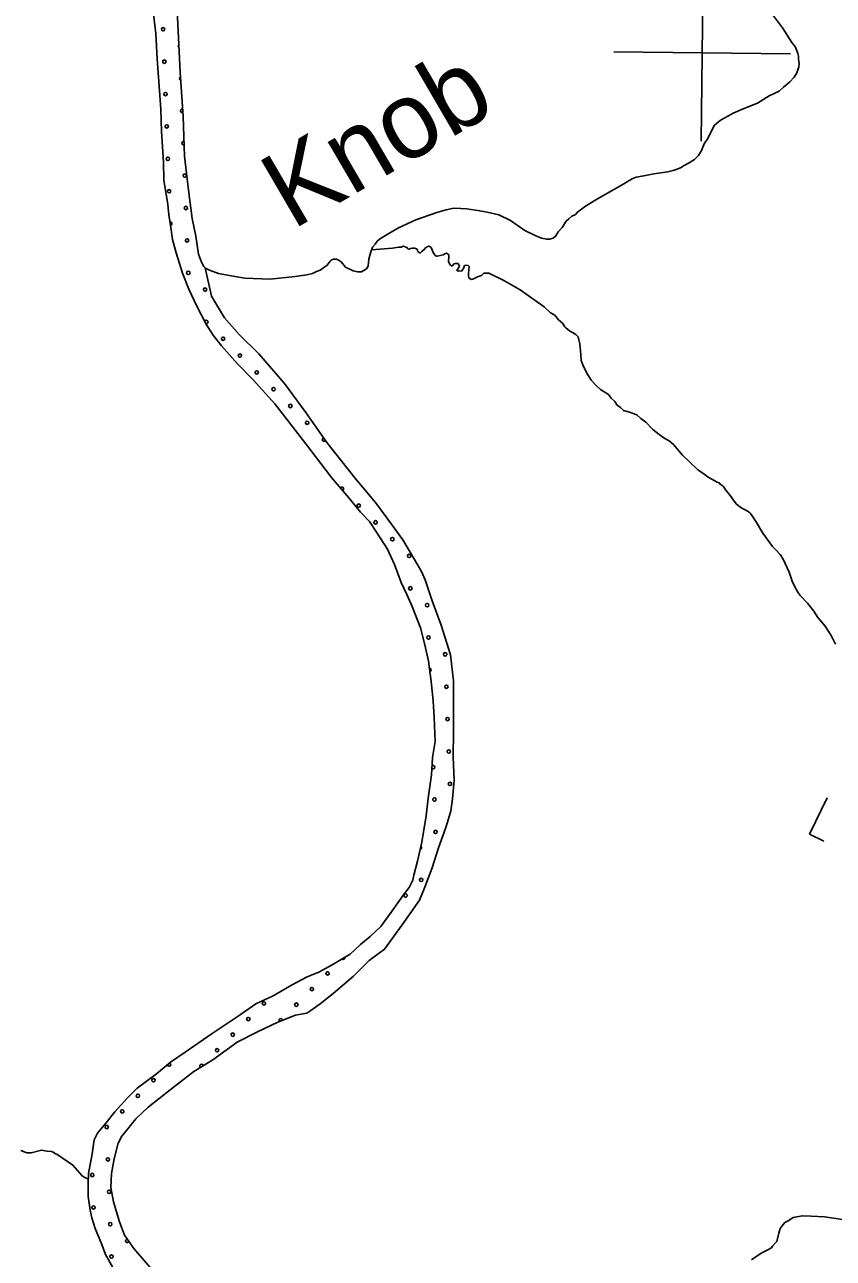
# Model space of a CAD drawing. Extents: x 1551132 to 1791609, y 378168 to 563823.
# Drawn here: x 1642504 to 1647534, y 479620 to 487298 of the extents above; entities that cross this region are included whole.
import ezdxf

# ---------------------------------------------------------------- set-up
doc = ezdxf.new("R2010")
doc.units = 0
for name, color, linetype in [('DESIGN - DRAINAGE - Bridges and Cross Drains Size Text', 7, 'Continuous'), ('DESIGN - SCRATCH - User 1', 7, 'Continuous'), ('DESIGN - TRAFFIC CONTROL PERMANENT - Pavement Marking Text', 7, 'Continuous'), ('DESIGN - TRANSPORTATION - Edge of Traveled Way', 7, 'Continuous'), ('DESIGN - TRANSPORTATION - Text', 7, 'Continuous'), ('DESIGN - UTILITIES - Cable (Underground) with Text', 7, 'Continuous'), ('SURVEY - DRAINAGE - Bridge Hydraulic Data - Points - Locators', 7, 'Continuous')]:
    doc.layers.add(name, color=color, linetype=linetype)

msp = doc.modelspace()

# ---------------------------------------------------------------- linework, layer by layer
at = {"layer": 'DESIGN - SCRATCH - User 1'}
for points in [[(1645050.648, 482986.904), (1645044.115, 483089.107), (1645031.841, 483209.402), (1645015.649, 483335.772), (1644993.125, 483438.199), (1644966.667, 483544.694), (1644914.594, 483677.589), (1644881.678, 483752.141), (1644846.762, 483826.726), (1644804.371, 483937.454), (1644759.772, 484034.206), (1644693.316, 484139.276), (1644648.292, 484206.002), (1644593.16, 484264.862), (1644520.478, 484354.014), (1644412.331, 484479.718), (1644253.401, 484688.248), (1644059.064, 484937.338), (1643925.284, 485087.433), (1643826.762, 485186.977), (1643728.414, 485298.522), (1643675.399, 485365.365), (1643634.341, 485430.025), (1643574.043, 485547.02), (1643525.569, 485651.839), (1643485.003, 485750.525), (1643446.838, 485877.212), (1643424.055, 485961.63), (1643413.122, 486035.866), (1643400.247, 486114.126), (1643395.164, 486178.269), (1643369.365, 486330.798), (1643366.965, 486442.943), (1643355.69, 486633.298), (1643351.665, 486771.501), (1643328.174, 487086.16), (1643320.416, 487242.43), (1643302.434, 487382.834)], [(1643452.405, 487386.642), (1643470.896, 487001.991), (1643488.962, 486727.45), (1643497.412, 486479.077), (1643522.386, 486268.505), (1643545.852, 486091.984), (1643568.26, 485981.548), (1643584.643, 485869.195), (1643603.917, 485818.86), (1643617.534, 485792.635), (1643629.383, 485782.451), (1643653.191, 485770.092)], [(1643626.583, 485784.859), (1643666.866, 485607.73), (1643746.889, 485472.426), (1643839.328, 485366.974), (1643959.575, 485249.096), (1644120.855, 485064.558), (1644252.201, 484884.461), (1644383.473, 484698.365), (1644566.077, 484467.467), (1644685.949, 484323.572), (1644756.556, 484228.445), (1644856.529, 484090.849), (1644928.76, 483969.671), (1644971.667, 483894.969), (1644994.908, 483842.576), (1645039.016, 483711.806), (1645094.823, 483560.836), (1645152.146, 483375.814), (1645171.821, 483213.368), (1645171.504, 483051.206), (1645171.354, 482901.06), (1645169.037, 482738.931), (1645175.004, 482596.702), (1645165.354, 482480.724), (1645154.246, 482402.806), (1645122.805, 482301.161), (1645079.039, 482175.675), (1645039.265, 482050.13), (1644989.416, 481918.726), (1644960.433, 481849.083), (1644852.311, 481696.504), (1644742.196, 481543.958), (1644647.24, 481473.273), (1644549.909, 481376.595), (1644422.429, 481268.351), (1644341.547, 481203.466), (1644282.99, 481162.273), (1644258.783, 481146.614), (1644188.634, 481133.622), (1644078.062, 481089.196), (1643951.273, 481028.978), (1643826.418, 480964.743), (1643674.93, 480854.84), (1643555.966, 480782.505), (1643408.419, 480668.543), (1643270.947, 480560.44), (1643195.949, 480487.455), (1643145.1, 480426.137), (1643108.468, 480380.627), (1643085.851, 480336.918), (1643060.469, 480239.182), (1643043.169, 480147.346), (1643039.944, 480061.311), (1643056.644, 479970.975), (1643092.843, 479846.322), (1643125.642, 479763.761), (1643182.424, 479680.842), (1643312.212, 479530.805)], [(1643050.868, 479566.648), (1643005.986, 479643.383), (1642982.895, 479705.785), (1642942.321, 479804.47), (1642921.28, 479870.847), (1642911.98, 479919.032), (1642899.214, 480005.301), (1642898.331, 480083.394), (1642901.247, 480147.421), (1642922.98, 480269.224), (1642936.222, 480357.118), (1642956.813, 480398.861), (1643007.662, 480460.179), (1643064.644, 480531.414), (1643143.842, 480618.35), (1643202.691, 480679.552), (1643323.879, 480767.871), (1643410.877, 480840.681), (1643501.725, 480903.416), (1643669.28, 481019.086), (1643832.734, 481126.805), (1643941.765, 481203.299), (1644050.429, 481253.759), (1644163.318, 481320.177), (1644259.983, 481370.82), (1644334.389, 481401.763), (1644416.979, 481446.606), (1644527.868, 481513.057), (1644592.683, 481572.167), (1644653.382, 481623.335), (1644720.214, 481684.42), (1644789.595, 481783.506), (1644860.969, 481882.567), (1644895.601, 481928.11), (1644918.243, 481973.82), (1644924.667, 482003.754), (1644947.909, 482091.506), (1644973.575, 482209.251), (1645001.899, 482373.005), (1645013.466, 482482.941), (1645033.54, 482628.795), (1645041.082, 482736.798), (1645056.498, 482836.667), (1645050.648, 482986.904)]]:
    msp.add_lwpolyline(points, dxfattribs=at)
at = {"layer": 'DESIGN - TRAFFIC CONTROL PERMANENT - Pavement Marking Text'}
for centre in [(1643364.81, 487269.43), (1643364.81, 487269.43), (1643372.277, 487067.82), (1643372.277, 487067.82), (1643379.744, 486866.21), (1643379.744, 486866.21), (1643387.211, 486664.599), (1643387.211, 486664.599), (1643394.678, 486462.989), (1643394.678, 486462.989), (1643499.217, 486358.45), (1643499.217, 486358.45), (1643402.145, 486261.379), (1643402.145, 486261.379), (1643506.684, 486156.84), (1643506.684, 486156.84), (1643514.151, 485955.23), (1643514.151, 485955.23), (1643521.618, 485753.619), (1643521.618, 485753.619), (1643626.157, 485649.081), (1643626.157, 485649.081), (1643738.163, 485342.932), (1643738.163, 485342.932), (1643842.701, 485238.393), (1643842.701, 485238.393), (1643947.24, 485133.855), (1643947.24, 485133.855), (1644051.779, 485029.316), (1644051.779, 485029.316), (1644156.317, 484924.777), (1644156.317, 484924.777), (1644260.856, 484820.239), (1644260.856, 484820.239), (1644581.939, 484305.012), (1644581.939, 484305.012), (1644686.478, 484200.474), (1644686.478, 484200.474), (1644791.016, 484095.935), (1644791.016, 484095.935), (1644895.555, 483991.396), (1644895.555, 483991.396), (1644903.022, 483789.786), (1644903.022, 483789.786), (1645007.561, 483685.247), (1645007.561, 483685.247), (1645015.028, 483483.637), (1645015.028, 483483.637), (1645119.566, 483379.098), (1645119.566, 483379.098), (1645127.033, 483177.488), (1645127.033, 483177.488), (1645134.501, 482975.878), (1645134.501, 482975.878), (1645141.968, 482774.268), (1645141.968, 482774.268), (1645149.435, 482572.657), (1645149.435, 482572.657), (1645052.363, 482475.586), (1645052.363, 482475.586), (1645059.83, 482273.975), (1645059.83, 482273.975), (1644970.225, 481975.293), (1644970.225, 481975.293), (1644873.154, 481878.222), (1644873.154, 481878.222), (1644387.796, 481392.864), (1644387.796, 481392.864), (1644290.724, 481295.792), (1644290.724, 481295.792), (1643992.042, 481206.188), (1643992.042, 481206.188), (1644193.653, 481198.72), (1644193.653, 481198.72), (1643894.971, 481109.116), (1643894.971, 481109.116), (1643797.899, 481012.044), (1643797.899, 481012.044), (1643700.827, 480914.973), (1643700.827, 480914.973), (1643305.074, 480728.296), (1643305.074, 480728.296), (1643208.002, 480631.225), (1643208.002, 480631.225), (1643110.931, 480534.153), (1643110.931, 480534.153), (1643013.859, 480437.082), (1643013.859, 480437.082), (1643021.326, 480235.471), (1643021.326, 480235.471), (1642924.254, 480138.4), (1642924.254, 480138.4), (1643028.793, 480033.861), (1643028.793, 480033.861), (1642931.721, 479936.789), (1642931.721, 479936.789), (1643036.26, 479832.251), (1643036.26, 479832.251), (1643043.727, 479630.64), (1643043.727, 479630.64)]:
    msp.add_circle(centre, 10.56, dxfattribs=at)
for centre, start, end in [((1643469.349, 487164.891), 129.2206157, 236.2838092), ((1643476.816, 486963.281), 112.348873, 255.1808974), ((1643484.283, 486761.671), 80.5064894, 287.023281), ((1643491.75, 486560.061), 75.980418, 287.9166454), ((1643409.613, 486059.768), 277.0778573, 101.6068847), ((1643633.624, 485447.471), 253.1206346, 161.4115759), ((1644365.395, 484715.7), 98.2812886, 332.1169486), ((1644372.862, 484514.09), 35.8809689, 38.7443101), ((1644477.4, 484409.551), 290.9774298, 150.4354073), ((1645022.495, 483282.027), 277.5203869, 97.0828513), ((1645044.896, 482677.196), 217.1132266, 134.8976544), ((1644962.758, 482176.904), 278.0926043, 57.3134919), ((1644776.082, 481781.15), 301.9610699, 348.0387471), ((1644484.867, 481489.935), 223.3473561, 18.5175252), ((1644096.581, 481101.649), 355.7584716, 228.0204189), ((1643402.145, 480825.368), 184.3807941, 75.4721954), ((1643603.756, 480817.901), 0.4494534, 242.1531867), ((1643140.799, 479727.712), 76.2836802, 352.5221301)]:
    msp.add_arc(centre, 10.56, start, end, dxfattribs=at)
at = {"layer": 'DESIGN - TRANSPORTATION - Edge of Traveled Way'}
for points in [[(1643302.434, 487382.834), (1643320.416, 487242.43), (1643328.174, 487086.16), (1643351.665, 486771.501), (1643355.69, 486633.298), (1643366.965, 486442.943), (1643369.365, 486330.798), (1643395.164, 486178.269), (1643400.247, 486114.126), (1643413.122, 486035.866), (1643424.055, 485961.63), (1643446.838, 485877.212), (1643485.003, 485750.525), (1643525.569, 485651.839), (1643574.043, 485547.02), (1643634.341, 485430.025), (1643675.399, 485365.365), (1643728.414, 485298.522), (1643826.762, 485186.977), (1643925.284, 485087.433), (1644059.064, 484937.338), (1644253.401, 484688.248), (1644412.331, 484479.718), (1644520.478, 484354.014), (1644593.16, 484264.862), (1644648.292, 484206.002), (1644693.316, 484139.276), (1644759.772, 484034.206), (1644804.371, 483937.454), (1644846.762, 483826.726), (1644881.678, 483752.141), (1644914.594, 483677.589), (1644966.667, 483544.694), (1644993.125, 483438.199), (1645015.649, 483335.772), (1645031.841, 483209.402), (1645044.115, 483089.107), (1645050.648, 482986.904)], [(1643452.405, 487386.642), (1643470.896, 487001.991), (1643488.962, 486727.45), (1643497.412, 486479.077), (1643522.386, 486268.505), (1643545.852, 486091.984), (1643568.26, 485981.548), (1643584.643, 485869.195), (1643603.917, 485818.86), (1643617.534, 485792.635), (1643629.383, 485782.451), (1643653.191, 485770.092)], [(1643626.583, 485784.859), (1643666.866, 485607.73), (1643746.889, 485472.426), (1643839.328, 485366.974), (1643959.575, 485249.096), (1644120.855, 485064.558), (1644252.201, 484884.461), (1644383.473, 484698.365), (1644566.077, 484467.467), (1644685.949, 484323.572), (1644756.556, 484228.445), (1644856.529, 484090.849), (1644928.76, 483969.671), (1644971.667, 483894.969), (1644994.908, 483842.576), (1645039.016, 483711.806), (1645094.823, 483560.836), (1645152.146, 483375.814), (1645171.821, 483213.368), (1645171.504, 483051.206), (1645171.354, 482901.06), (1645169.037, 482738.931), (1645175.004, 482596.702), (1645165.354, 482480.724), (1645154.246, 482402.806), (1645122.805, 482301.161), (1645079.039, 482175.675), (1645039.265, 482050.13), (1644989.416, 481918.726), (1644960.433, 481849.083), (1644852.311, 481696.504), (1644742.196, 481543.958), (1644647.24, 481473.273), (1644549.909, 481376.595), (1644422.429, 481268.351), (1644341.547, 481203.466), (1644282.99, 481162.273), (1644258.783, 481146.614), (1644188.634, 481133.622), (1644078.062, 481089.196), (1643951.273, 481028.978), (1643826.418, 480964.743), (1643674.93, 480854.84), (1643555.966, 480782.505), (1643408.419, 480668.543), (1643270.947, 480560.44), (1643195.949, 480487.455), (1643145.1, 480426.137), (1643108.468, 480380.627), (1643085.851, 480336.918), (1643060.469, 480239.182), (1643043.169, 480147.346), (1643039.944, 480061.311), (1643056.644, 479970.975), (1643092.843, 479846.322), (1643125.642, 479763.761), (1643182.424, 479680.842), (1643312.212, 479530.805)], [(1645050.648, 482986.904), (1645056.498, 482836.667), (1645041.082, 482736.798), (1645033.54, 482628.795), (1645013.466, 482482.941), (1645001.899, 482373.005), (1644973.575, 482209.251), (1644947.909, 482091.506), (1644924.667, 482003.754), (1644918.243, 481973.82), (1644895.601, 481928.11), (1644860.969, 481882.567), (1644789.595, 481783.506), (1644720.214, 481684.42), (1644653.382, 481623.335), (1644592.683, 481572.167), (1644527.868, 481513.057), (1644416.979, 481446.606), (1644334.389, 481401.763), (1644259.983, 481370.82), (1644163.318, 481320.177), (1644050.429, 481253.759), (1643941.765, 481203.299), (1643832.734, 481126.805), (1643669.28, 481019.086), (1643501.725, 480903.416), (1643410.877, 480840.681), (1643323.879, 480767.871), (1643202.691, 480679.552), (1643143.842, 480618.35), (1643064.644, 480531.414), (1643007.662, 480460.179), (1642956.813, 480398.861), (1642936.222, 480357.118), (1642922.98, 480269.224), (1642901.247, 480147.421), (1642898.331, 480083.394), (1642899.214, 480005.301), (1642911.98, 479919.032), (1642921.28, 479870.847), (1642942.321, 479804.47), (1642982.895, 479705.785), (1643005.986, 479643.383), (1643050.868, 479566.648)]]:
    msp.add_lwpolyline(points, dxfattribs=at)
at = {"layer": 'DESIGN - TRANSPORTATION - Text'}
for points in [[(1647155.535, 487361.611), (1647218.383, 487278.683), (1647277.123, 487187.806), (1647298.706, 487157.489), (1647314.181, 487119.246), (1647317.939, 487101.179), (1647317.697, 487083.162), (1647321.347, 487057.094), (1647319.056, 487035.11), (1647306.589, 486999.251), (1647290.231, 486971.45), (1647263.848, 486941.783), (1647223.433, 486908.315), (1647197.142, 486884.648), (1647134.793, 486855.481), (1647062.245, 486810.438), (1646973.822, 486773.612), (1646911.507, 486746.444), (1646881.324, 486730.844), (1646850.975, 486714.344), (1646830.025, 486701.618), (1646794.601, 486671.984), (1646772.035, 486628.258), (1646753.544, 486590.482), (1646731.111, 486556.756), (1646714.561, 486514.947), (1646696.153, 486483.179), (1646669.854, 486459.512), (1646637.596, 486437.936), (1646602.53, 486418.586), (1646587.239, 486408.602), (1646563.131, 486398.927), (1646537.424, 486390.885), (1646504.941, 486381.71), (1646416.835, 486368.901), (1646344.72, 486355.876), (1646306.929, 486348.2), (1646286.554, 486340.659), (1646268.438, 486330.9), (1646220.089, 486301.541), (1646139.516, 486254.598), (1646056.951, 486207.688), (1645992.478, 486168.546), (1645943.237, 486130.32), (1645929.846, 486117.353), (1645907.705, 486105.652), (1645889.505, 486089.885), (1645873.339, 486076.093), (1645846.823, 486036.425), (1645822.474, 486008.733), (1645808.14, 485982.907), (1645791.966, 485969.124), (1645767.908, 485963.448), (1645751.925, 485963.665), (1645718.034, 485970.132), (1645680.285, 485986.666)], [(1645680.285, 485986.666), (1645614.745, 486017.583), (1645525.631, 486078.851), (1645454.157, 486113.861), (1645380.434, 486130.878), (1645334.585, 486139.519), (1645254.82, 486152.62), (1645216.854, 486153.136), (1645172.922, 486155.736), (1645126.048, 486145.295), (1645066.933, 486128.819), (1644936.128, 486082.918), (1644829.555, 486034.333), (1644759.04, 485991.265), (1644716.758, 485967.823), (1644696.533, 485950.089), (1644684.309, 485932.239), (1644668.051, 485912.447), (1644657.693, 485884.562), (1644645.084, 485838.703), (1644640.501, 485794.727), (1644630.301, 485778.851), (1644610.127, 485765.118), (1644598.061, 485759.276), (1644576.078, 485759.576), (1644546.187, 485765.993), (1644498.53, 485788.66), (1644472.98, 485821.036), (1644455.156, 485833.294), (1644443.248, 485839.461), (1644427.09, 485838.311), (1644413.198, 485833.869), (1644405.098, 485825.969), (1644384.766, 485800.227), (1644342.408, 485770.784), (1644318.292, 485761.109), (1644294.634, 485748.459), (1644258.085, 485741.917), (1644185.987, 485730.892), (1644029.899, 485715.016), (1643874.094, 485721.149), (1643788.33, 485734.333), (1643708.598, 485749.433), (1643653.191, 485770.092)], [(1644661.967, 485896.063), (1644791.881, 485906.746), (1644829.93, 485912.23), (1644845.938, 485914.013), (1644853.755, 485917.755), (1644860.004, 485919.83), (1644869.946, 485915.688), (1644881.879, 485911.522), (1644887.77, 485903.43), (1644895.737, 485901.321), (1644903.778, 485905.213), (1644915.795, 485907.055), (1644929.786, 485906.863), (1644941.719, 485902.696), (1644947.969, 485894.846), (1644949.494, 485886.579), (1644959.377, 485878.438), (1644965.377, 485878.354), (1644974.135, 485886.996), (1644991.643, 485900.013), (1644997.035, 485908.597), (1645011.868, 485917.747), (1645019.276, 485919.722), (1645025.826, 485915.555), (1645031.767, 485911.472), (1645045.325, 485879.263), (1645055.133, 485865.112), (1645057.075, 485861.087), (1645065.733, 485856.895), (1645069.008, 485856.92), (1645107.107, 485866.404), (1645116.765, 485872.596), (1645127.223, 485876.138), (1645133.165, 485872.054), (1645141.106, 485867.937), (1645143.023, 485861.912), (1645142.781, 485843.895), (1645140.623, 485831.92), (1645140.314, 485830.061), (1645140.514, 485823.911), (1645146.323, 485809.819), (1645152.747, 485801.919), (1645156.156, 485797.677), (1645166.147, 485797.536), (1645174.297, 485809.436), (1645182.838, 485812.394), (1645188.313, 485811.244), (1645200.305, 485811.086), (1645202.221, 485805.052), (1645208.08, 485794.96), (1645203.98, 485787.01), (1645197.846, 485777.093), (1645191.772, 485771.168), (1645195.271, 485765.268), (1645201.663, 485763.026), (1645205.68, 485764.976), (1645221.671, 485764.751), (1645233.871, 485780.602), (1645240.104, 485798.527), (1645254.12, 485800.336), (1645262.087, 485798.227), (1645267.995, 485792.144), (1645265.47, 485752.143), (1645265.253, 485736.134), (1645267.061, 485722.1), (1645280.919, 485711.9), (1645290.936, 485713.767), (1645321.118, 485729.367), (1645345.201, 485737.042), (1645359.376, 485750.859), (1645373.367, 485750.668), (1645391.35, 485750.418), (1645484.673, 485705.108), (1645585.829, 485647.674), (1645736.3, 485541.529), (1645775.783, 485504.962), (1645801.574, 485490.595), (1645825.148, 485460.252), (1645848.864, 485439.91), (1645864.556, 485417.676), (1645870.464, 485411.593), (1645892.205, 485393.275), (1645912.054, 485383), (1645931.846, 485368.716), (1645941.737, 485360.575), (1645947.645, 485354.491), (1645949.512, 485344.458), (1645957.078, 485312.323), (1645964.161, 485244.172), (1645965.678, 485208.121), (1645979.161, 485169.903), (1646004.519, 485123.519), (1646027.993, 485085.168), (1646061.509, 485050.683), (1646085.192, 485028.341), (1646134.716, 484995.632), (1646152.407, 484973.373), (1646174.123, 484953.064), (1646189.814, 484930.83), (1646209.58, 484914.547), (1646229.322, 484896.263)], [(1646229.322, 484896.263), (1646267.154, 484885.737), (1646312.895, 484869.095), (1646336.577, 484846.753), (1646368.252, 484824.303), (1646409.626, 484779.701), (1646443.25, 484753.217), (1646465.016, 484736.909), (1646486.807, 484722.6), (1646512.598, 484708.233), (1646540.281, 484685.832), (1646595.346, 484619.031), (1646690.086, 484529.662), (1646731.668, 484501.069), (1646755.376, 484480.727), (1646783.167, 484466.335), (1646806.958, 484451.993), (1646826.832, 484443.718), (1646830.749, 484437.659), (1646848.573, 484425.409), (1646866.231, 484401.142), (1646891.756, 484366.766), (1646917.28, 484332.39), (1646933.021, 484314.156), (1646958.729, 484293.789), (1646968.646, 484287.647), (1646986.495, 484277.397), (1647004.345, 484267.147), (1647014.228, 484259.005), (1647026.053, 484246.83), (1647037.802, 484228.654), (1647057.41, 484200.362), (1647096.492, 484133.777), (1647155.341, 484050.9), (1647175.057, 484030.616), (1647204.632, 484000.19), (1647222.239, 483971.923), (1647259.139, 483891.354), (1647278.371, 483835.044), (1647293.871, 483798.802), (1647313.429, 483766.509), (1647327.12, 483744.3), (1647374.461, 483697.616), (1647413.76, 483647.039), (1647437.226, 483608.688), (1647484.466, 483553.995), (1647521.657, 483495.435), (1647533.324, 483471.26), (1647546.94, 483443.051)], [(1642899.622, 480111.703), (1642874.131, 480124.245), (1642860.248, 480132.437), (1642803.183, 480199.272), (1642704.185, 480268.682), (1642696.219, 480270.799), (1642680.369, 480281.024), (1642670.428, 480285.158), (1642644.478, 480287.516), (1642608.571, 480292.008), (1642544.414, 480276.874), (1642516.44, 480277.257), (1642480.657, 480291.758)], [(1647026.175, 479611.034), (1647084.682, 479652.269), (1647126.931, 479673.711), (1647149.072, 479685.411), (1647155.205, 479695.337), (1647173.455, 479715.104), (1647183.58, 479724.979), (1647196.263, 479776.847), (1647204.629, 479804.756), (1647216.854, 479822.598), (1647233.104, 479842.39), (1647257.27, 479856.074), (1647285.486, 479873.7), (1647341.593, 479884.942), (1647397.516, 479882.175), (1647479.414, 479879.058), (1647646.936, 479852.741)]]:
    msp.add_lwpolyline(points, dxfattribs=at)
at = {"layer": 'DESIGN - UTILITIES - Cable (Underground) with Text'}
for p, q in [((1647496.832, 482485.604), (1647386.619, 482259.565)), ((1647386.752, 482259.524), (1647475.062, 482216.492))]:
    msp.add_line(p, q, dxfattribs=at)
at = {"layer": 'SURVEY - DRAINAGE - Bridge Hydraulic Data - Points - Locators'}
for p, q in [((1646725.228, 487672.16), (1646712.586, 486572.198)), ((1647268.857, 487115.854), (1646168.958, 487128.504))]:
    msp.add_line(p, q, dxfattribs=at)

# ---------------------------------------------------------------- texts
at = {"layer": 'DESIGN - DRAINAGE - Bridges and Cross Drains Size Text'}
msp.add_text('Knob', height=474.995, rotation=30.2256194, dxfattribs=at).set_placement((1644168.629, 486017.291))

doc.saveas('drawing.dxf')
